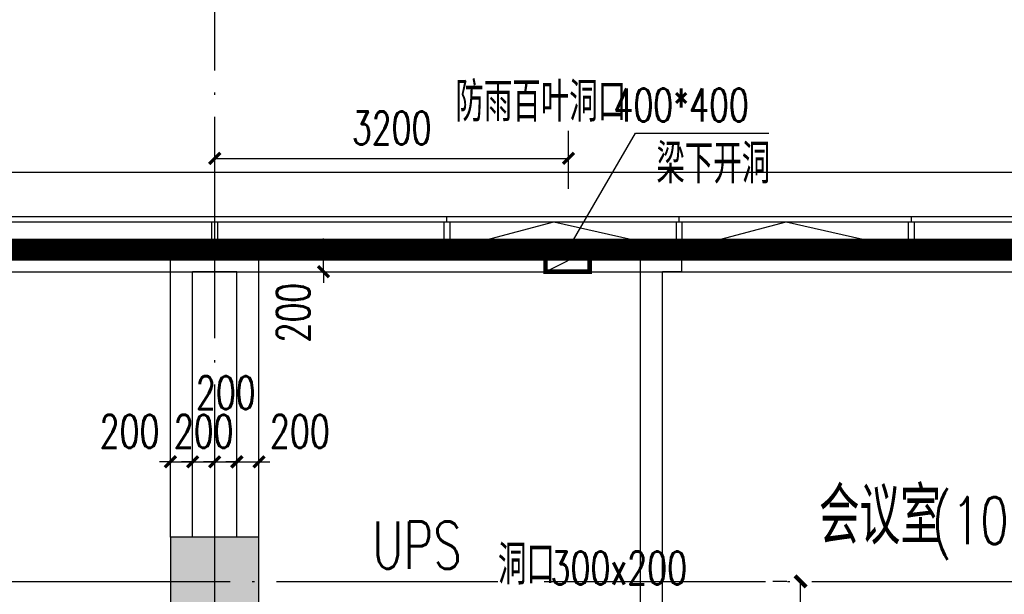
# Model space of a CAD drawing. Extents: x 797781 to 1255204, y 21234 to 1024248.
# Tile 442 of 656: x 936745 to 945648, y 489327 to 494521. Entities that reach past the tile are written whole.
import ezdxf

# ---------------------------------------------------------------- set-up
doc = ezdxf.new("R2010")
doc.units = 0
doc.header["$LTSCALE"] = 1000
doc.header["$MEASUREMENT"] = 0
doc.linetypes.add('230303生产综合楼-平面图_t8$0$DOTE', pattern=[2.42, 2, -0.2, 0.02, -0.2])
doc.linetypes.add('__DASH', pattern=[0.35, 0.25, -0.1])
for name, color, linetype in [('230303生产综合楼-平面图_t8$0$3T_WOOD', 21, 'Continuous'), ('230303生产综合楼-平面图_t8$0$COLUMN', 40, 'Continuous'), ('230303生产综合楼-平面图_t8$0$CURTWALL', 4, 'Continuous'), ('230303生产综合楼-平面图_t8$0$DIM_LEAD', 3, 'Continuous'), ('230303生产综合楼-平面图_t8$0$DOTE', 1, '230303生产综合楼-平面图_t8$0$DOTE'), ('230303生产综合楼-平面图_t8$0$PUB_DIM', 3, 'Continuous'), ('230303生产综合楼-平面图_t8$0$PUB_HATCH', 8, 'Continuous'), ('230303生产综合楼-平面图_t8$0$PUB_TEXT', 7, 'Continuous'), ('230303生产综合楼-平面图_t8$0$WALL', 40, 'Continuous'), ('230303生产综合楼-平面图_t8$0$条件', 7, 'Continuous'), ('230303生产综合楼-平面图_t8$0$看线', 115, 'Continuous'), ('PUB_DIM', 3, 'Continuous'), ('PUB_HATCH', 8, 'Continuous'), ('PUB_TEXT', 7, 'Continuous')]:
    doc.layers.add(name, color=color, linetype=linetype)
doc.styles.add('230303生产综合楼-平面图_t8$0$_TCH_DIM', font='SIMPLEX', dxfattribs={"bigfont": 'GBCBIG'})
doc.styles.add('230303生产综合楼-平面图_T8$0$_TCH_DIM_T3', font='SIMPLEX', dxfattribs={"width": 0.705882, "bigfont": 'GBCBIG'})
doc.styles.add('_TCH_DIM', font='SIMPLEX', dxfattribs={"bigfont": 'GBCBIG'})
doc.styles.add('_TCH_DIM_T3', font='SIMPLEX', dxfattribs={"width": 0.705882, "bigfont": 'GBCBIG'})
doc.dimstyles.new('230303生产综合楼-平面图_T8$0$_TCH_ARCH&&100', dxfattribs={"dimtxt": 297.5, "dimasz": 100, "dimexe": 250, "dimexo": 300, "dimgap": 126.25, "dimtad": 1, "dimdec": 0, "dimzin": 0, "dimdsep": 46, "dimtxsty": '230303生产综合楼-平面图_T8$0$_TCH_DIM_T3', "dimblk": '230303生产综合楼-平面图_t8$0$_ArchTick', "dimcen": 0.09, "dimclrt": 7, "dimazin": 2, "dimtfac": 1, "dimtdec": 0, "dimtix": 1, "dimtmove": 2, "dimatfit": 3, "dimfxl": 1, "dimtolj": 1, "dimtzin": 0, "dimarcsym": 0})
doc.dimstyles.new('_TCH_ARCH&&100', dxfattribs={"dimtxt": 297.5, "dimasz": 100, "dimexe": 250, "dimexo": 300, "dimgap": 126.25, "dimtad": 1, "dimdec": 0, "dimzin": 0, "dimdsep": 46, "dimtxsty": '_TCH_DIM_T3', "dimblk": 'ARCHTICK', "dimcen": 0.09, "dimclrt": 7, "dimazin": 2, "dimtfac": 1, "dimtdec": 0, "dimtix": 1, "dimtmove": 2, "dimatfit": 3, "dimfxl": 1, "dimtolj": 1, "dimtzin": 0, "dimarcsym": 0})

# ---------------------------------------------------------------- blocks, each defined once
blk = doc.blocks.new('AQ4-5')
at = {"color": 6, "linetype": '__DASH', "ltscale": 4, "const_width": 200}
blk.add_lwpolyline([(1037161, 481763.4), (1037161, 487413.9), (1062695.4, 484763.4), (1130261, 484763.4), (1130261, 481763.4)], dxfattribs=at)
blk = doc.blocks.new('3FQD')
at = {"layer": 'PUB_TEXT', "style": '_TCH_DIM'}
blk.add_text('洞口', height=357.45, dxfattribs=at).set_placement((770498.3, 382761.6))
at = {"layer": 'PUB_TEXT', "style": '_TCH_DIM', "width": 0.705882}
blk.add_text('300x200', height=297.5, dxfattribs=at).set_placement((770974.9, 382761.6))
blk = doc.blocks.new('230303生产综合楼-平面图_t8$0$_ArchTick')
at = {"color": 0, "linetype": 'ByBlock', "const_width": 0.3}
blk.add_lwpolyline([(-0.5, -0.5), (0.5, 0.5)], dxfattribs=at)
blk = doc.blocks.new('*D6472')
at = {"layer": '230303生产综合楼-平面图_t8$0$PUB_DIM', "color": 0, "lineweight": -2, "transparency": 16777216}
for p, q in [((1057210.6, 292817.9), (1057210.6, 293342.7)), ((1060410.4, 292817.9), (1060410.4, 293342.7)), ((1057210.6, 293092.7), (1060410.4, 293092.7))]:
    blk.add_line(p, q, dxfattribs=at)
at = {"layer": 'Defpoints', "color": 0, "transparency": 16777216}
for p in [(1060410.4, 293092.7), (1057210.6, 292517.9), (1060410.4, 292517.9)]:
    blk.add_point(p, dxfattribs=at)
at = {"layer": '230303生产综合楼-平面图_t8$0$PUB_DIM', "color": 0, "lineweight": -2, "transparency": 16777216, "xscale": 100, "yscale": 100, "zscale": 100, "rotation": 180}
blk.add_blockref('230303生产综合楼-平面图_t8$0$_ArchTick', (1057210.6, 293092.7), dxfattribs=at)
at = {"layer": '230303生产综合楼-平面图_t8$0$PUB_DIM', "color": 0, "lineweight": -2, "transparency": 16777216, "xscale": 100, "yscale": 100, "zscale": 100}
blk.add_blockref('230303生产综合楼-平面图_t8$0$_ArchTick', (1060410.4, 293092.7), dxfattribs=at)
at = {"layer": '230303生产综合楼-平面图_t8$0$PUB_DIM', "color": 7, "transparency": 16777216, "insert": (1058810.5, 293367.7), "char_height": 297.5, "attachment_point": 5, "style": '230303生产综合楼-平面图_T8$0$_TCH_DIM_T3'}
blk.add_mtext('\\A1;3200', dxfattribs=at)
blk = doc.blocks.new('230303生产综合楼-平面图_t8$0$3WLGJ')
at = {"layer": '230303生产综合楼-平面图_t8$0$3T_WOOD'}
for points in [[(1061866.3, 195571.9), (1061866.3, 195621.9)], [(1063966.3, 195571.9), (1063966.3, 195621.9)], [(1066066.3, 195571.9), (1066066.3, 195621.9)], [(1068166.3, 195571.9), (1068166.3, 195621.9)]]:
    blk.add_lwpolyline(points, dxfattribs=at)
for points in [[(1061891.3, 195321.9), (1061841.3, 195321.9), (1061841.3, 195571.9), (1061891.3, 195571.9)], [(1063991.3, 195321.9), (1063941.3, 195321.9), (1063941.3, 195571.9), (1063991.3, 195571.9)], [(1066091.3, 195321.9), (1066041.3, 195321.9), (1066041.3, 195571.9), (1066091.3, 195571.9)], [(1068191.3, 195321.9), (1068141.3, 195321.9), (1068141.3, 195571.9), (1068191.3, 195571.9)]]:
    blk.add_lwpolyline(points, close=True, dxfattribs=at)
blk = doc.blocks.new('*D1547')
at = {"layer": '230303生产综合楼-平面图_t8$0$PUB_DIM', "color": 0, "lineweight": -2, "transparency": 16777216}
for p, q in [((938108, 490740.9), (938108, 490774.4)), ((938308, 490740.9), (938308, 490774.4)), ((938108, 490524.4), (938008, 490524.4)), ((938108, 490524.4), (938308, 490524.4)), ((938308, 490524.4), (938408, 490524.4))]:
    blk.add_line(p, q, dxfattribs=at)
at = {"layer": 'Defpoints', "color": 0, "transparency": 16777216}
for p in [(938308, 490524.4), (938108, 490440.9), (938308, 490440.9)]:
    blk.add_point(p, dxfattribs=at)
at = {"layer": '230303生产综合楼-平面图_t8$0$PUB_DIM', "color": 0, "lineweight": -2, "transparency": 16777216, "xscale": 100, "yscale": 100, "zscale": 100}
blk.add_blockref('230303生产综合楼-平面图_t8$0$_ArchTick', (938108, 490524.4), dxfattribs=at)
at = {"layer": '230303生产综合楼-平面图_t8$0$PUB_DIM', "color": 0, "lineweight": -2, "transparency": 16777216, "xscale": 100, "yscale": 100, "zscale": 100, "rotation": 180}
blk.add_blockref('230303生产综合楼-平面图_t8$0$_ArchTick', (938308, 490524.4), dxfattribs=at)
at = {"layer": '230303生产综合楼-平面图_t8$0$PUB_DIM', "color": 7, "transparency": 16777216, "insert": (937738, 490799.4), "char_height": 297.5, "attachment_point": 5, "style": '230303生产综合楼-平面图_T8$0$_TCH_DIM_T3'}
blk.add_mtext('\\A1;200', dxfattribs=at)
blk = doc.blocks.new('*D1548')
at = {"layer": '230303生产综合楼-平面图_t8$0$PUB_DIM', "color": 0, "lineweight": -2, "transparency": 16777216}
for p, q in [((938308, 490740.9), (938308, 490774.4)), ((938508, 490740.9), (938508, 490774.4)), ((938308, 490524.4), (938208, 490524.4)), ((938308, 490524.4), (938508, 490524.4)), ((938508, 490524.4), (938608, 490524.4))]:
    blk.add_line(p, q, dxfattribs=at)
at = {"layer": 'Defpoints', "color": 0, "transparency": 16777216}
for p in [(938508, 490524.4), (938308, 490440.9), (938508, 490440.9)]:
    blk.add_point(p, dxfattribs=at)
at = {"layer": '230303生产综合楼-平面图_t8$0$PUB_DIM', "color": 0, "lineweight": -2, "transparency": 16777216, "xscale": 100, "yscale": 100, "zscale": 100}
blk.add_blockref('230303生产综合楼-平面图_t8$0$_ArchTick', (938308, 490524.4), dxfattribs=at)
at = {"layer": '230303生产综合楼-平面图_t8$0$PUB_DIM', "color": 0, "lineweight": -2, "transparency": 16777216, "xscale": 100, "yscale": 100, "zscale": 100, "rotation": 180}
blk.add_blockref('230303生产综合楼-平面图_t8$0$_ArchTick', (938508, 490524.4), dxfattribs=at)
at = {"layer": '230303生产综合楼-平面图_t8$0$PUB_DIM', "color": 7, "transparency": 16777216, "insert": (938408, 490799.4), "char_height": 297.5, "attachment_point": 5, "style": '230303生产综合楼-平面图_T8$0$_TCH_DIM_T3'}
blk.add_mtext('\\A1;200', dxfattribs=at)
blk = doc.blocks.new('*D1549')
at = {"layer": '230303生产综合楼-平面图_t8$0$PUB_DIM', "color": 0, "lineweight": -2, "transparency": 16777216}
for p, q in [((938508, 490740.9), (938508, 490774.4)), ((938708, 490740.9), (938708, 490774.4)), ((938508, 490524.4), (938408, 490524.4)), ((938508, 490524.4), (938708, 490524.4)), ((938708, 490524.4), (938808, 490524.4))]:
    blk.add_line(p, q, dxfattribs=at)
at = {"layer": 'Defpoints', "color": 0, "transparency": 16777216}
for p in [(938708, 490524.4), (938508, 490440.9), (938708, 490440.9)]:
    blk.add_point(p, dxfattribs=at)
at = {"layer": '230303生产综合楼-平面图_t8$0$PUB_DIM', "color": 0, "lineweight": -2, "transparency": 16777216, "xscale": 100, "yscale": 100, "zscale": 100}
blk.add_blockref('230303生产综合楼-平面图_t8$0$_ArchTick', (938508, 490524.4), dxfattribs=at)
at = {"layer": '230303生产综合楼-平面图_t8$0$PUB_DIM', "color": 0, "lineweight": -2, "transparency": 16777216, "xscale": 100, "yscale": 100, "zscale": 100, "rotation": 180}
blk.add_blockref('230303生产综合楼-平面图_t8$0$_ArchTick', (938708, 490524.4), dxfattribs=at)
at = {"layer": '230303生产综合楼-平面图_t8$0$PUB_DIM', "color": 7, "transparency": 16777216, "insert": (938608, 491149.4), "char_height": 297.5, "attachment_point": 5, "style": '230303生产综合楼-平面图_T8$0$_TCH_DIM_T3'}
blk.add_mtext('\\A1;200', dxfattribs=at)
blk = doc.blocks.new('*D1550')
at = {"layer": '230303生产综合楼-平面图_t8$0$PUB_DIM', "color": 0, "lineweight": -2, "transparency": 16777216}
for p, q in [((938708, 490740.9), (938708, 490774.4)), ((938908, 490740.9), (938908, 490774.4)), ((938708, 490524.4), (938608, 490524.4)), ((938708, 490524.4), (938908, 490524.4)), ((938908, 490524.4), (939008, 490524.4))]:
    blk.add_line(p, q, dxfattribs=at)
at = {"layer": 'Defpoints', "color": 0, "transparency": 16777216}
for p in [(938908, 490524.4), (938708, 490440.9), (938908, 490440.9)]:
    blk.add_point(p, dxfattribs=at)
at = {"layer": '230303生产综合楼-平面图_t8$0$PUB_DIM', "color": 0, "lineweight": -2, "transparency": 16777216, "xscale": 100, "yscale": 100, "zscale": 100}
blk.add_blockref('230303生产综合楼-平面图_t8$0$_ArchTick', (938708, 490524.4), dxfattribs=at)
at = {"layer": '230303生产综合楼-平面图_t8$0$PUB_DIM', "color": 0, "lineweight": -2, "transparency": 16777216, "xscale": 100, "yscale": 100, "zscale": 100, "rotation": 180}
blk.add_blockref('230303生产综合楼-平面图_t8$0$_ArchTick', (938908, 490524.4), dxfattribs=at)
at = {"layer": '230303生产综合楼-平面图_t8$0$PUB_DIM', "color": 7, "transparency": 16777216, "insert": (939278, 490799.4), "char_height": 297.5, "attachment_point": 5, "style": '230303生产综合楼-平面图_T8$0$_TCH_DIM_T3'}
blk.add_mtext('\\A1;200', dxfattribs=at)
blk = doc.blocks.new('_ArchTick')
at = {"color": 0, "linetype": 'ByBlock', "const_width": 0.4}
blk.add_lwpolyline([(-0.5, -0.5), (0.5, 0.5)], dxfattribs=at)
blk = doc.blocks.new('*D1568')
at = {"layer": 'Defpoints', "color": 0, "transparency": 16777216}
for p in [(943805.9, 489443.2), (943983, 489443.2), (943983, 487693.2)]:
    blk.add_point(p, dxfattribs=at)
at = {"layer": 'PUB_DIM', "color": 0, "lineweight": -2, "transparency": 16777216}
for p, q in [((943683, 489443.2), (943555.9, 489443.2)), ((943805.9, 487693.2), (943805.9, 489443.2)), ((943683, 487693.2), (943555.9, 487693.2))]:
    blk.add_line(p, q, dxfattribs=at)
at = {"layer": 'PUB_DIM', "color": 0, "lineweight": -2, "transparency": 16777216, "xscale": 100, "yscale": 100, "zscale": 100}
for p, rotation in [((943805.9, 489443.2), 90), ((943805.9, 487693.2), 270)]:
    blk.add_blockref('_ArchTick', p, dxfattribs=dict(at, rotation=rotation))
at = {"layer": 'PUB_DIM', "color": 7, "transparency": 16777216, "insert": (943530.9, 488568.2), "char_height": 297.5, "attachment_point": 5, "rotation": 90, "style": '_TCH_DIM_T3'}
blk.add_mtext('\\A1;1750', dxfattribs=at)
blk = doc.blocks.new('*D1640')
at = {"layer": '230303生产综合楼-平面图_t8$0$PUB_DIM', "color": 0, "lineweight": -2, "transparency": 16777216}
for p, q in [((939492.2, 492443.2), (939492.2, 492543.2)), ((939226.3, 492443.2), (939242.2, 492443.2)), ((939492.2, 492243.2), (939492.2, 492443.2)), ((939226.3, 492243.2), (939242.2, 492243.2)), ((939492.2, 492243.2), (939492.2, 492143.2))]:
    blk.add_line(p, q, dxfattribs=at)
at = {"layer": 'Defpoints', "color": 0, "transparency": 16777216}
for p in [(939492.2, 492443.2), (939526.3, 492443.2), (939526.3, 492243.2)]:
    blk.add_point(p, dxfattribs=at)
at = {"layer": '230303生产综合楼-平面图_t8$0$PUB_DIM', "color": 0, "lineweight": -2, "transparency": 16777216, "xscale": 100, "yscale": 100, "zscale": 100}
for p, rotation in [((939492.2, 492443.2), 270), ((939492.2, 492243.2), 90)]:
    blk.add_blockref('230303生产综合楼-平面图_t8$0$_ArchTick', p, dxfattribs=dict(at, rotation=rotation))
at = {"layer": '230303生产综合楼-平面图_t8$0$PUB_DIM', "color": 7, "transparency": 16777216, "insert": (939217.2, 491873.2), "char_height": 297.5, "attachment_point": 5, "rotation": 90, "style": '230303生产综合楼-平面图_T8$0$_TCH_DIM_T3'}
blk.add_mtext('\\A1;200', dxfattribs=at)
blk = doc.blocks.new('_FZH')
blk.add_lwpolyline([(-0.5, -0.5), (0.5, -0.5), (0.5, 0.5), (-0.5, 0.5)], close=True)
at = {"layer": 'PUB_HATCH'}
blk.add_solid([(-0.5, -0.5), (0.5, -0.5), (-0.5, 0.5), (0.5, 0.5)], dxfattribs=at)
blk = doc.blocks.new('230303生产综合楼-平面图_t8$0$4-8FND')
at = {"layer": '230303生产综合楼-平面图_t8$0$DIM_LEAD'}
for p, q in [((1060414.1, 292283.4), (1061016.7, 293320.7)), ((1061016.7, 293320.7), (1062222, 293320.7))]:
    blk.add_line(p, q, dxfattribs=at)
at = {"layer": '230303生产综合楼-平面图_t8$0$DIM_LEAD', "const_width": 40}
blk.add_lwpolyline([(1060404, 292266.1, 1), (1060424.1, 292300.7, 1)], format="xyb", close=True, dxfattribs=at)
at = {"layer": '230303生产综合楼-平面图_t8$0$条件', "color": 1, "const_width": 40}
blk.add_lwpolyline([(1060201.4, 292267.9), (1060201.4, 292067.9), (1060601.4, 292067.9), (1060601.4, 292267.9), (1060201.4, 292267.9)], dxfattribs=at)
at = {"layer": '230303生产综合楼-平面图_t8$0$条件', "color": 1}
blk.add_lwpolyline([(1060201.4, 292067.9), (1060601.4, 292267.9)], dxfattribs=at)
at = {"layer": '230303生产综合楼-平面图_t8$0$PUB_TEXT', "style": '230303生产综合楼-平面图_t8$0$_TCH_DIM'}
for s, p in [('防雨百叶洞口', (1059387.2, 293425.7)), ('梁下开洞', (1061204.8, 292865.7))]:
    blk.add_text(s, height=357.45, dxfattribs=at).set_placement(p)
at = {"layer": '230303生产综合楼-平面图_t8$0$PUB_TEXT', "style": '230303生产综合楼-平面图_t8$0$_TCH_DIM', "width": 0.705882}
blk.add_text('400*400', height=297.5, dxfattribs=at).set_placement((1060817, 293425.7))
at = {"layer": '230303生产综合楼-平面图_t8$0$PUB_DIM'}
dim = blk.add_aligned_dim(p1=(1057210.6, 292517.9), p2=(1060410.4, 292517.9), distance=574.8, dimstyle='230303生产综合楼-平面图_T8$0$_TCH_ARCH&&100', dxfattribs=at)
dim.commit()
dim.dimension.update_dxf_attribs({"geometry": '*D6472', "text_midpoint": (1058810.5, 293367.7)})

msp = doc.modelspace()

# ---------------------------------------------------------------- linework, layer by layer
at = {"layer": '230303生产综合楼-平面图_t8$0$CURTWALL'}
for points in [[(895858, 495426.4), (921708, 492743.2), (989558, 492743.2), (989558, 469343.2), (921708, 469343.2), (895858, 472023.1)], [(895908, 495370.9), (921705.4, 492693.2), (989508, 492693.2), (989508, 469393.2), (921710.6, 469393.2), (895908, 472068.2)], [(896158, 495093.7), (921692.5, 492443.2), (989258, 492443.2), (989258, 469643.2), (921723.5, 469643.2), (896158, 472293.6)]]:
    msp.add_lwpolyline(points, close=True, dxfattribs=at)
for points in [[(940633, 492443.2), (941574.8, 492693.2), (942683, 492443.2)], [(942733, 492443.2), (943674.8, 492693.2), (944783, 492443.2)]]:
    msp.add_lwpolyline(points, dxfattribs=at)
at = {"layer": '230303生产综合楼-平面图_t8$0$DOTE'}
for p, q in [((938508, 467443.2), (938508, 495443.2)), ((895508, 489443.2), (988908, 489443.2))]:
    msp.add_line(p, q, dxfattribs=at)
at = {"layer": '230303生产综合楼-平面图_t8$0$PUB_HATCH', "color": 8}
msp.add_lwpolyline([(896358, 478943.2), (896358, 494871.8), (921682.1, 492243.2), (989058, 492243.2), (989058, 478943.2)], dxfattribs=at)
at = {"layer": '230303生产综合楼-平面图_t8$0$WALL'}
for p, q in [((938108, 489843.2), (938108, 492443.2)), ((938908, 492443.2), (938108, 492443.2)), ((938908, 489843.2), (938908, 492443.2)), ((942733, 492443.2), (942358, 492443.2)), ((942358, 487793.2), (942358, 492443.2)), ((942733, 492243.2), (942733, 492443.2)), ((938308, 489843.2), (938308, 492243.2)), ((938708, 492243.2), (938308, 492243.2)), ((938708, 489843.2), (938708, 492243.2)), ((942733, 492243.2), (942558, 492243.2)), ((942558, 487593.2), (942558, 492243.2))]:
    msp.add_line(p, q, dxfattribs=at)
at = {"layer": '230303生产综合楼-平面图_t8$0$看线'}
msp.add_lwpolyline([(895458, 495870.7), (921394.7, 493143.2), (989958, 493143.2), (989958, 468943.2), (921321.3, 468943.2), (895458, 471663)], close=True, dxfattribs=at)

# ---------------------------------------------------------------- block references
for name, p in [('230303生产综合楼-平面图_t8$0$3WLGJ', (-123358.3, 297121.3)), ('AQ4-5', (-141003, 7679.8)), ('230303生产综合楼-平面图_t8$0$4-8FND', (-118702.6, 200175.3)), ('3FQD', (170571.2, 106654.1))]:
    msp.add_blockref(name, p)
at = {"layer": '230303生产综合楼-平面图_t8$0$COLUMN', "xscale": 800, "yscale": 800, "zscale": 800}
msp.add_blockref('_FZH', (938508, 489443.2), dxfattribs=at)

# ---------------------------------------------------------------- texts
at = {"layer": '230303生产综合楼-平面图_t8$0$PUB_TEXT', "style": '230303生产综合楼-平面图_t8$0$_TCH_DIM'}
msp.add_text('会议室', height=510.64, dxfattribs=at).set_placement((943972, 489781.2))
at = {"layer": '230303生产综合楼-平面图_t8$0$PUB_TEXT', "style": '230303生产综合楼-平面图_t8$0$_TCH_DIM', "width": 0.705882}
for s, p in [('(10', (944993.3, 489781.2)), ('UPS', (939931.4, 489558.6))]:
    msp.add_text(s, height=425, dxfattribs=at).set_placement(p)

# ---------------------------------------------------------------- dimensions: what is measured, and where the dimension line sits
at = {"layer": '230303生产综合楼-平面图_t8$0$PUB_DIM'}
for base, p1, p2, angle, picture, middle in [((939492.2, 492443.2), (939526.3, 492243.2), (939526.3, 492443.2), 89.99999, '*D1640', (939217.2, 491873.2)), ((938708, 490524.4), (938508, 490440.9), (938708, 490440.9), 0, '*D1549', (938608, 491149.4)), ((938308, 490524.4), (938108, 490440.9), (938308, 490440.9), 360, '*D1547', (937738, 490799.4)), ((938908, 490524.4), (938708, 490440.9), (938908, 490440.9), 360, '*D1550', (939278, 490799.4))]:
    dim = msp.add_linear_dim(base=base, p1=p1, p2=p2, angle=angle, dimstyle='230303生产综合楼-平面图_T8$0$_TCH_ARCH&&100', dxfattribs=at)
    dim.commit()
    dim.dimension.update_dxf_attribs({"geometry": picture, "text_midpoint": middle, "dimtype": 161})
dim = msp.add_aligned_dim(p1=(938308, 490440.9), p2=(938508, 490440.9), distance=83.6, dimstyle='230303生产综合楼-平面图_T8$0$_TCH_ARCH&&100', dxfattribs=at)
dim.commit()
dim.dimension.update_dxf_attribs({"geometry": '*D1548', "text_midpoint": (938408, 490799.4)})
at = {"layer": 'PUB_DIM'}
dim = msp.add_aligned_dim(p1=(943983, 487693.2), p2=(943983, 489443.2), distance=177.1, dimstyle='_TCH_ARCH&&100', dxfattribs=at)
dim.commit()
dim.dimension.update_dxf_attribs({"geometry": '*D1568', "text_midpoint": (943530.9, 488568.2)})

doc.saveas('drawing.dxf')
